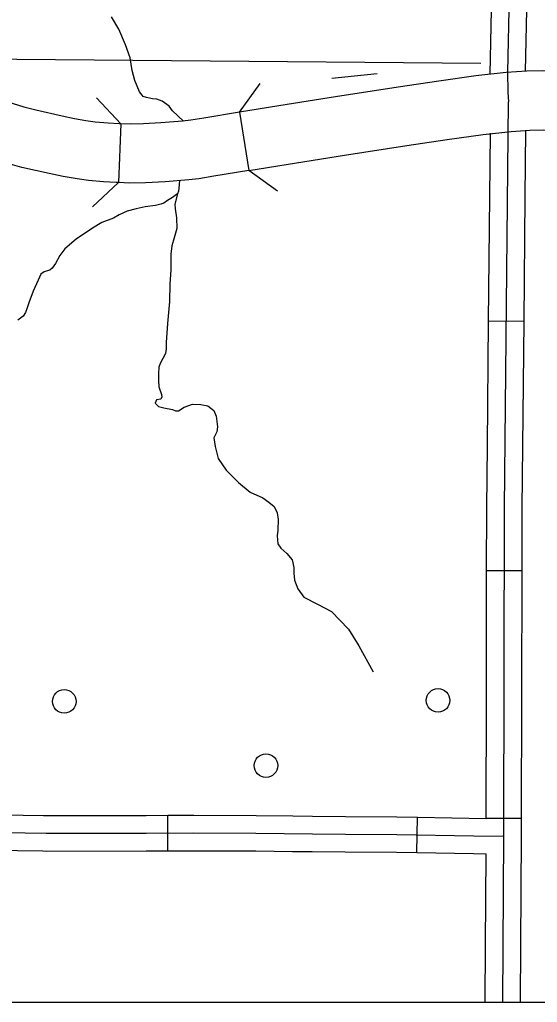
# Model space of a CAD drawing. Extents: x 1382482 to 1385815, y 1168351 to 1170484.
# Drawn here: x 1383778.2 to 1383865.9, y 1168702.4 to 1168868.8 of the extents above; entities that cross this region are included whole.
import ezdxf

# ---------------------------------------------------------------- set-up
doc = ezdxf.new("R2010")
doc.units = 0
for name, color, linetype in [('10', 7, 'Continuous'), ('35', 7, 'Continuous'), ('37', 7, 'Continuous'), ('45', 7, 'Continuous'), ('5', 7, 'Continuous'), ('Default', 7, 'Continuous'), ('R_No Plot', 7, 'Continuous')]:
    doc.layers.add(name, color=color, linetype=linetype)

msp = doc.modelspace()

# ---------------------------------------------------------------- linework, layer by layer
at = {"layer": '10'}
for points in [[(1383745.59, 1168871.51), (1383751.44, 1168868.08), (1383756.34, 1168865.31), (1383762.6, 1168861.7), (1383767.82, 1168858.75), (1383770.19, 1168857.48), (1383771.91, 1168856.61), (1383774.24, 1168855.63), (1383775.81, 1168855.01), (1383777.04, 1168854.62), (1383778.85, 1168854.08), (1383780.91, 1168853.54), (1383785.34, 1168852.56), (1383787.47, 1168852.09), (1383789.39, 1168851.76), (1383790.94, 1168851.55), (1383793.14, 1168851.35), (1383795.02, 1168851.23), (1383795.28, 1168851.22), (1383794.92, 1168841.23)], [(1383794.92, 1168841.23), (1383794.52, 1168841.24), (1383792.36, 1168841.38), (1383789.81, 1168841.62), (1383787.89, 1168841.87), (1383785.56, 1168842.27), (1383783.18, 1168842.79), (1383778.55, 1168843.82), (1383776.17, 1168844.45), (1383774.1, 1168845.06), (1383772.43, 1168845.6), (1383770.47, 1168846.37), (1383767.72, 1168847.52), (1383765.56, 1168848.62), (1383763, 1168849.99), (1383757.65, 1168853.01), (1383751.39, 1168856.63), (1383746.45, 1168859.41), (1383740.48, 1168862.92), (1383738.8, 1168863.93), (1383734.96, 1168866.13), (1383730.22, 1168868.7), (1383726.54, 1168870.64)], [(1383875.74, 1168849.68), (1383877.01, 1168859.6), (1383875.13, 1168859.84), (1383871.26, 1168860.1), (1383866.76, 1168860.19), (1383864.1, 1168860.1), (1383860.56, 1168859.89), (1383855.45, 1168859.33), (1383849.15, 1168858.42), (1383842.26, 1168857.43), (1383831.66, 1168855.79), (1383823.49, 1168854.48), (1383815.39, 1168853.18)], [(1383815.39, 1168853.18), (1383809.37, 1168852.18), (1383807.15, 1168851.8), (1383805.76, 1168851.65)], [(1383815.39, 1168853.18), (1383816.97, 1168843.31), (1383825.07, 1168844.61), (1383833.22, 1168845.91), (1383843.73, 1168847.54), (1383850.57, 1168848.52), (1383856.71, 1168849.41), (1383861.41, 1168849.92), (1383864.57, 1168850.11), (1383866.83, 1168850.19), (1383870.83, 1168850.11), (1383874.16, 1168849.88), (1383875.74, 1168849.68)], [(1383805.76, 1168851.65), (1383802.09, 1168851.35), (1383799.16, 1168851.18), (1383796.96, 1168851.16), (1383795.28, 1168851.22)], [(1383816.97, 1168843.31), (1383811.05, 1168842.32), (1383808.53, 1168841.89), (1383806.81, 1168841.71)], [(1383806.81, 1168841.71), (1383802.79, 1168841.38), (1383799.5, 1168841.18), (1383796.83, 1168841.16), (1383794.92, 1168841.23)]]:
    msp.add_lwpolyline(points, dxfattribs=at)
at = {"layer": '35'}
for points in [[(1383797.25, 1168860.25), (1383796.91, 1168862.36), (1383796.07, 1168864.58), (1383794.97, 1168867.21), (1383793.71, 1168869.3)], [(1383805.93, 1168851.67), (1383804.03, 1168853.41), (1383803.48, 1168854.16), (1383802.3, 1168855.03), (1383801.39, 1168855.38), (1383800.66, 1168855.45), (1383799.63, 1168855.68), (1383799.1, 1168855.83), (1383798.91, 1168856.03), (1383798.49, 1168856.6), (1383797.65, 1168858.54), (1383797.25, 1168860.25)], [(1383805.26, 1168841.58), (1383805.12, 1168840.28), (1383805.08, 1168839.78), (1383804.9, 1168839.34), (1383804.51, 1168839.03), (1383804.07, 1168838.7), (1383803.21, 1168838.19), (1383802.6, 1168837.75), (1383802.07, 1168837.58), (1383801.19, 1168837.38), (1383799.41, 1168837.16), (1383797.89, 1168836.79), (1383796.4, 1168836.41), (1383795.01, 1168835.8), (1383794.06, 1168835.2), (1383792.11, 1168834.46), (1383790.52, 1168833.53)], [(1383804.9, 1168839.34), (1383804.48, 1168837.58), (1383804.52, 1168836.79), (1383804.74, 1168835.29), (1383804.78, 1168833.44), (1383804.34, 1168831.86), (1383803.95, 1168830.5), (1383803.77, 1168829.13), (1383803.77, 1168828.08), (1383803.77, 1168826.41), (1383803.6, 1168824.08), (1383803.55, 1168821.11), (1383803.2, 1168817.37), (1383802.98, 1168814.16), (1383802.98, 1168813.06), (1383802.89, 1168812.31), (1383801.97, 1168810.6), (1383801.75, 1168809.98), (1383801.7, 1168808.84), (1383801.7, 1168807.74), (1383801.75, 1168806.64), (1383802.19, 1168805.36), (1383802.23, 1168804.92), (1383802.1, 1168804.57), (1383801.35, 1168804.44), (1383801.13, 1168803.87), (1383801.66, 1168803.3), (1383802.58, 1168803.1), (1383804.08, 1168802.78), (1383804.56, 1168802.56), (1383805.09, 1168802.56), (1383806.01, 1168803.22), (1383807.47, 1168803.69), (1383808.83, 1168803.65), (1383810.02, 1168803.43), (1383811.07, 1168802.64), (1383811.44, 1168801.69), (1383811.7, 1168799.89), (1383811.55, 1168799.03), (1383811.07, 1168798.02), (1383811.29, 1168796.52), (1383811.77, 1168794.5), (1383813.14, 1168792.54), (1383815.25, 1168790.43), (1383817.23, 1168788.8), (1383819.34, 1168787.83), (1383820.39, 1168787.09), (1383821.27, 1168786.38), (1383821.76, 1168785.28), (1383821.93, 1168784.18), (1383821.89, 1168782.38), (1383821.8, 1168781.37), (1383821.89, 1168780.05), (1383822.42, 1168779.3), (1383823.43, 1168778.38), (1383824.31, 1168777.33), (1383824.61, 1168776.05), (1383824.61, 1168775.08), (1383824.7, 1168773.89), (1383825.27, 1168772.44), (1383826.33, 1168770.99), (1383828.62, 1168769.8), (1383830.99, 1168768.57), (1383833.89, 1168765.58), (1383835.65, 1168762.77), (1383838.03, 1168758.37)], [(1383790.52, 1168833.53), (1383787.74, 1168831.67), (1383785.83, 1168830.02), (1383784.97, 1168828.9), (1383784.23, 1168827.52), (1383783.68, 1168826.75), (1383783.3, 1168826.42), (1383783.03, 1168826.32), (1383782.32, 1168826.14), (1383781.73, 1168825.72), (1383781.29, 1168824.71), (1383780.48, 1168822.84), (1383779.73, 1168820.89), (1383779.41, 1168820.02), (1383779.17, 1168819.22), (1383778.75, 1168818.61), (1383777.87, 1168817.93)]]:
    msp.add_lwpolyline(points, dxfattribs=at)
at = {"layer": '37'}
for points in [[(1383815.38, 1168853.18), (1383818.89, 1168858.05)], [(1383791.2, 1168855.61), (1383795.28, 1168851.22)], [(1383821.85, 1168839.8), (1383816.98, 1168843.31)], [(1383794.92, 1168841.23), (1383790.52, 1168837.14)]]:
    msp.add_lwpolyline(points, dxfattribs=at)
at = {"layer": '45'}
for p, q in [((1383863.61, 1168817.68), (1383857.61, 1168817.74)), ((1383863.27, 1168775.47), (1383857.27, 1168775.48)), ((1383803.29, 1168728.05), (1383803.27, 1168734.05)), ((1383845.46, 1168727.75), (1383845.57, 1168733.74)), ((1383863.19, 1168733.52), (1383857.19, 1168733.53))]:
    msp.add_line(p, q, dxfattribs=at)
for points in [[(1383863.13, 1169023.53), (1383862.8, 1169021.88), (1383862.43, 1169002.5), (1383862.27, 1168992.22), (1383862.15, 1168986.62), (1383862.02, 1168978.27), (1383861.78, 1168966.84), (1383861.74, 1168955.92), (1383861.53, 1168928.91), (1383861.49, 1168907.19), (1383861.29, 1168891.15), (1383861.08, 1168873.23), (1383860.8, 1168859.97), (1383860.88, 1168856.58), (1383860.99, 1168854.9)], [(1383858.11, 1168875.77), (1383858.08, 1168873.28), (1383857.79, 1168859.58)], [(1383864.11, 1168875.7), (1383864.08, 1168873.18), (1383863.8, 1168860.08)], [(1383860.02, 1168702.36), (1383860.18, 1168730.5), (1383860.29, 1168786.12), (1383860.99, 1168854.9)], [(1383857.82, 1168838.86), (1383857.93, 1168849.59)], [(1383863.82, 1168838.8), (1383863.94, 1168850.09)], [(1383857.61, 1168817.74), (1383857.82, 1168838.86)], [(1383863.61, 1168817.68), (1383863.82, 1168838.8)], [(1383857.4, 1168796.62), (1383857.61, 1168817.74)], [(1383863.4, 1168796.56), (1383863.61, 1168817.68)], [(1383857.27, 1168775.48), (1383857.29, 1168786.13), (1383857.4, 1168796.62)], [(1383863.27, 1168775.47), (1383863.29, 1168786.1), (1383863.4, 1168796.56)], [(1383857.23, 1168754.36), (1383857.27, 1168775.48)], [(1383863.23, 1168754.35), (1383863.27, 1168775.47)], [(1383857.19, 1168733.53), (1383857.23, 1168754.36)], [(1383863.19, 1168733.23), (1383863.23, 1168754.35)], [(1383761.06, 1168734.31), (1383764.98, 1168734.28), (1383782.21, 1168734)], [(1383782.21, 1168734), (1383782.7, 1168734), (1383799.58, 1168734.04), (1383803.27, 1168734.05)], [(1383803.27, 1168734.05), (1383807.68, 1168734.06), (1383818.23, 1168734.01), (1383824.43, 1168733.94)], [(1383824.43, 1168733.94), (1383827.8, 1168733.9), (1383833.37, 1168733.85), (1383842.07, 1168733.81), (1383845.57, 1168733.74)], [(1383845.57, 1168733.74), (1383857.19, 1168733.53)], [(1383863.08, 1168712.09), (1383863.18, 1168730.49), (1383863.19, 1168733.23)], [(1383764.95, 1168731.28), (1383782.68, 1168731), (1383799.59, 1168731.04), (1383807.68, 1168731.06), (1383818.2, 1168731.01), (1383827.77, 1168730.9), (1383833.35, 1168730.85), (1383842.04, 1168730.81), (1383855.08, 1168730.57), (1383860.18, 1168730.5)], [(1383761.02, 1168728.31), (1383764.91, 1168728.28), (1383782.11, 1168728.01)], [(1383782.11, 1168728.01), (1383782.66, 1168728), (1383799.6, 1168728.04), (1383803.29, 1168728.05)], [(1383803.29, 1168728.05), (1383807.68, 1168728.06), (1383818.18, 1168728.01), (1383824.36, 1168727.94)], [(1383824.36, 1168727.94), (1383827.74, 1168727.9), (1383833.33, 1168727.85), (1383842, 1168727.81), (1383845.46, 1168727.75)], [(1383845.46, 1168727.75), (1383855.03, 1168727.57), (1383857.17, 1168727.54)], [(1383857.08, 1168712.13), (1383857.17, 1168727.54)], [(1383857.02, 1168702.36), (1383857.08, 1168712.13)], [(1383863.02, 1168702.36), (1383863.08, 1168712.09)]]:
    msp.add_lwpolyline(points, dxfattribs=at)
at = {"layer": '5'}
msp.add_lwpolyline([(1383856.27, 1168861.42), (1383764.53, 1168862.21)], dxfattribs=at)
at = {"layer": 'Default'}
msp.add_lwpolyline([(1383838.74, 1168859.65), (1383831.07, 1168858.86)], dxfattribs=at)
for centre in [(1383785.72, 1168753.35), (1383849.04, 1168753.52), (1383819.89, 1168742.47)]:
    msp.add_circle(centre, 2, dxfattribs=at)
at = {"layer": 'R_No Plot'}
msp.add_lwpolyline([(1383432.46, 1169579.7), (1384939.88, 1169579.7), (1384939.88, 1168702.36), (1383432.46, 1168702.36)], close=True, dxfattribs=at)

doc.saveas('drawing.dxf')
